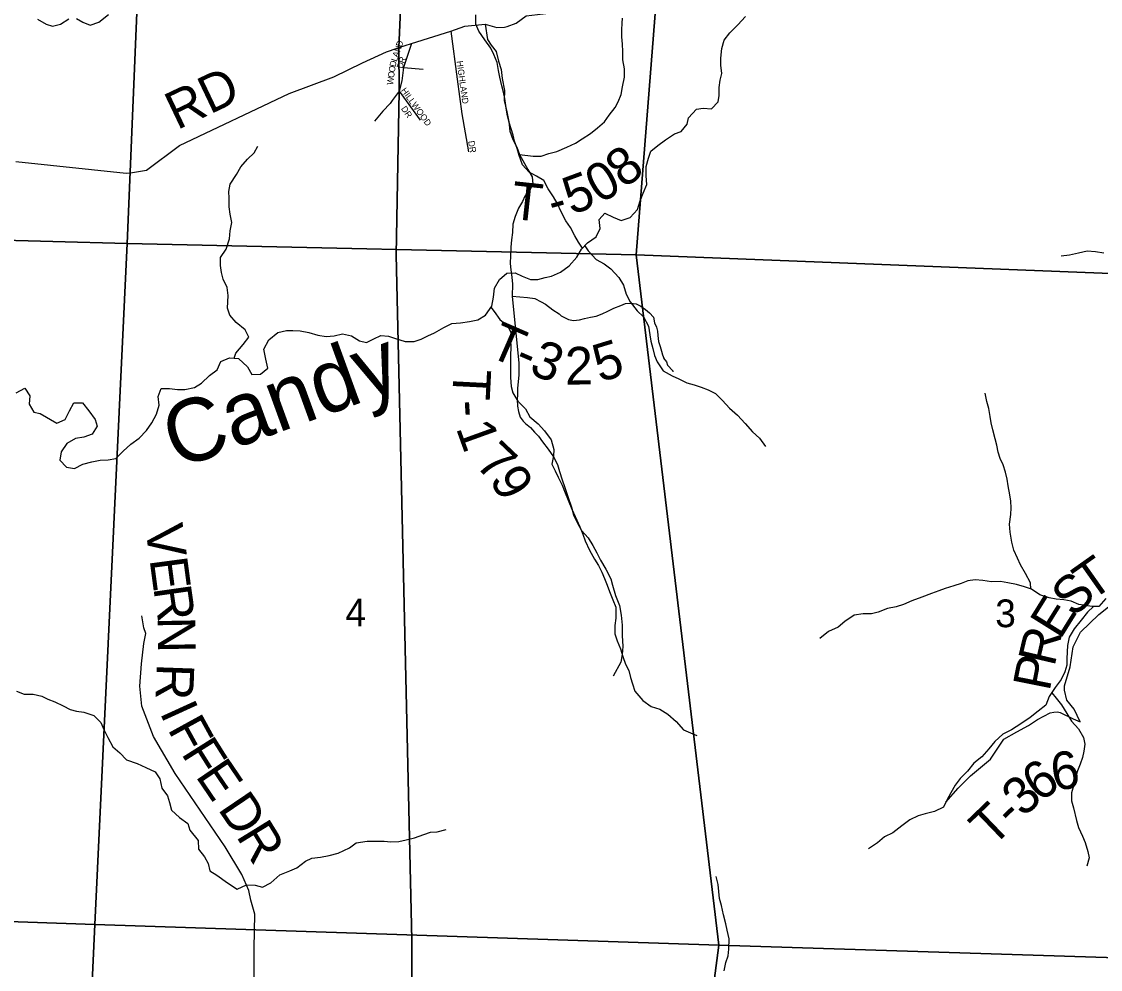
# Model space of a CAD drawing. Extents: x 1624196 to 2029251, y 146837 to 440034.
# Drawn here: x 1831786 to 1840391, y 308863 to 316418 of the extents above; entities that cross this region are included whole.
import ezdxf

# ---------------------------------------------------------------- set-up
doc = ezdxf.new("R2010")
doc.units = 0
for name, color, linetype in [('GM_X_County_Road', 7, 'Continuous'), ('GM_X_County_Road_Text', 7, 'Continuous'), ('GM_X_Minor_River', 7, 'Continuous'), ('GM_X_Minor_River_Text', 7, 'Continuous'), ('GM_X_Section', 7, 'Continuous'), ('GM_X_Section_Text', 7, 'Continuous'), ('GM_X_Township', 7, 'Continuous'), ('GM_X_Township_Road', 7, 'Continuous'), ('GM_X_Township_Road_Text', 7, 'Continuous'), ('GM_X_Township_Subdivision', 7, 'Continuous'), ('GM_X_Township_Subdivision_Text', 7, 'Continuous')]:
    doc.layers.add(name, color=color, linetype=linetype)

msp = doc.modelspace()

# ---------------------------------------------------------------- linework, layer by layer
at = {"layer": 'GM_X_County_Road'}
for points in [[(1834719.7, 316185.1), (1834796.2, 316210.2), (1834894.9, 316242.6), (1835210, 316342.8), (1835322, 316381.1), (1835484, 316398.8), (1835576.2, 316370.8), (1835636.9, 316374.7), (1835660.3, 316379.2), (1835732.3, 316405.6), (1835811.9, 316464.7), (1836036.3, 316491.3), (1836254.6, 316494.4), (1836528.6, 316509), (1836570.9, 316511.7), (1837043.4, 316562.3), (1837123.8, 316577.5)], [(1831740.8, 315302.1), (1832621.4, 315209.8), (1832670.4, 315214.3), (1832781.5, 315234.7), (1833044.9, 315429.6), (1833919.8, 315844.9), (1834276.2, 315977.5), (1834506, 316089.5), (1834697.5, 316177.8), (1834719.7, 316185.1)], [(1833712.3, 306856.9), (1833693.6, 306979), (1833711.6, 307282.8), (1833669, 308256.8), (1833641, 308675.6), (1833640.6, 309032.9), (1833646.1, 309303.8), (1833615.7, 309414.4), (1833599.2, 309491.8), (1833543.9, 309618.9), (1833411.2, 309840.1), (1833010.5, 310426.1), (1832839.2, 310719.1), (1832745.3, 310962.3), (1832728.5, 311120.9), (1832741.6, 311299.3), (1832760.9, 311461.8), (1832776.6, 311542.1), (1832760.3, 311586.1), (1832746.5, 311680.5)]]:
    msp.add_lwpolyline(points, dxfattribs=at)
at = {"layer": 'GM_X_Minor_River'}
for points in [[(1832224.1, 316443.2), (1832274.1, 316413.2), (1832332.2, 316389.3), (1832402.1, 316413.5), (1832479.9, 316475.8)], [(1836260.1, 314611.8), (1836228.2, 314659.7), (1836200.1, 314711.7), (1836164, 314777.7), (1836125.9, 314829.7), (1836091.7, 314895.7), (1836057.6, 314969.8), (1836027.5, 315021.8), (1835985.3, 315085.8), (1835951.2, 315151.8), (1835893.2, 315185.7), (1835835.1, 315217.6), (1835781, 315277.6), (1835754.8, 315349.7), (1835738.7, 315407.7), (1835718.6, 315463.8), (1835706.5, 315513.8), (1835692.4, 315563.9), (1835674.3, 315613.9), (1835660.1, 315680), (1835650, 315730), (1835639.9, 315804.1), (1835629.8, 315856.2), (1835615.6, 315906.2), (1835599.5, 315974.3), (1835589.4, 316028.3), (1835579.2, 316092.4), (1835553.1, 316156.5), (1835529, 316206.5), (1835480.9, 316272.5), (1835432.8, 316340.5), (1835410.6, 316398.5), (1835408.5, 316472.6)], [(1831912.3, 316436.4), (1831982.3, 316398.5), (1832034.3, 316380.6), (1832096.3, 316396.8), (1832164.1, 316439)], [(1835905, 314362.5), (1835961, 314378.6), (1836012.9, 314388.8), (1836084.8, 314421), (1836152.7, 314471.2), (1836214.5, 314541.5), (1836252.3, 314603.7), (1836300.2, 314653.8), (1836368, 314702.1), (1836399.9, 314768.3), (1836393.7, 314840.3), (1836437.6, 314890.5), (1836503.6, 314858.6), (1836567.6, 314832.8), (1836639.5, 314857), (1836697.4, 314919.2), (1836721.2, 314989.3), (1836743, 315051.5), (1836772.9, 315119.7), (1836768.7, 315189.8), (1836766.5, 315263.9), (1836786.4, 315330), (1836804.2, 315386.2), (1836860.1, 315430.4), (1836922, 315476.6), (1836993.8, 315522.8), (1837045.8, 315541), (1837093.6, 315599.2), (1837105.5, 315651.3), (1837169.3, 315719.5), (1837221.3, 315727.7), (1837289.2, 315723.8), (1837341.1, 315778), (1837349, 315828.1), (1837350.8, 315892.2), (1837356.7, 315952.3), (1837372.6, 316004.5), (1837364.4, 316070.5), (1837362.3, 316126.6), (1837370.1, 316202.8), (1837389.9, 316268.9), (1837435.8, 316329.1), (1837497.6, 316393.4), (1837559.4, 316459.6)], [(1833480.9, 313734.8), (1833495.6, 313773.9), (1833553.4, 313844.2), (1833599.2, 313902.4), (1833569.1, 313962.4), (1833499, 314020.3), (1833446.9, 314078.3), (1833428.8, 314134.3), (1833430.7, 314184.4), (1833434.5, 314234.5), (1833426.4, 314298.6), (1833394.3, 314364.6), (1833380.1, 314418.7), (1833374, 314472.8), (1833371.9, 314538.8), (1833417.7, 314603), (1833445.5, 314687.2), (1833449.4, 314749.4), (1833463.2, 314815.5), (1833449, 314883.6), (1833442.9, 314941.6), (1833440.8, 315011.8), (1833438.6, 315063.8), (1833450.5, 315122), (1833500.3, 315198.2), (1833536.2, 315260.4), (1833588, 315322.6), (1833641.9, 315370.8), (1833669.7, 315424.9)], [(1836277.7, 314630.3), (1836306.3, 314589.8), (1836368.4, 314521.8), (1836432.5, 314487.9), (1836486.5, 314448), (1836548.7, 314378), (1836586.8, 314318), (1836608.9, 314245.9), (1836641.1, 314183.9), (1836697.2, 314111.9), (1836747.3, 314064), (1836785.4, 313989.9), (1836797.6, 313921.9), (1836805.7, 313869.8), (1836819.8, 313811.8), (1836834, 313755.7), (1836856.1, 313705.7), (1836904.2, 313633.7), (1836974.2, 313595.8), (1837028.3, 313569.8), (1837092.3, 313540), (1837150.3, 313522.1), (1837206.3, 313504.2), (1837262.4, 313482.3), (1837320.4, 313454.4), (1837376.5, 313398.4), (1837432.6, 313336.4), (1837496.7, 313280.5), (1837556.8, 313214.5), (1837614.9, 313148.6), (1837673, 313096.6), (1837719.2, 313030.6)], [(1840418.3, 314571.4), (1840350.3, 314583.2), (1840284.3, 314587.1), (1840216.4, 314572.9), (1840144.5, 314556.7), (1840078.5, 314548.6)], [(1831743.1, 313459.4), (1831813, 313495.6), (1831851.1, 313435.6), (1831847.3, 313367.5), (1831885.4, 313305.5), (1831935.4, 313293.5), (1832067.5, 313217.7), (1832133.4, 313245.9), (1832167.3, 313316.1), (1832203.1, 313378.3), (1832273.1, 313380.5), (1832323.2, 313316.5), (1832373.3, 313246.5), (1832389.4, 313192.5), (1832349.6, 313130.3), (1832281.7, 313106.1), (1832215.7, 313095.9), (1832147.9, 313055.7), (1832102, 312989.5), (1832090.2, 312921.3), (1832144.3, 312865.4), (1832208.3, 312855.5), (1832274.2, 312891.7), (1832346.1, 312909.9), (1832412, 312922.1), (1832478, 312926.2), (1832537.9, 312936.4), (1832597.8, 312994.6), (1832657.6, 313048.9), (1832725.5, 313097.1), (1832783.3, 313159.3), (1832825.2, 313219.5), (1832863, 313287.7), (1832882.8, 313359.9), (1832876.7, 313430), (1832900.5, 313494.1), (1832966.5, 313494.3), (1833030.5, 313486.4), (1833088.4, 313484.5), (1833166.3, 313502.8), (1833220.2, 313534.9), (1833286.1, 313597.2), (1833345.9, 313643.4), (1833375.8, 313707.5), (1833443.7, 313737.8), (1833517.6, 313731.9), (1833587.8, 313666), (1833621.9, 313604), (1833691.8, 313608.1), (1833749.7, 313656.3), (1833735.5, 313728.4), (1833717.4, 313806.5), (1833757.2, 313880.7), (1833829, 313941), (1833898.9, 313955.2), (1833950.9, 313955.3), (1834008.9, 313953.4), (1834076.9, 313939.5), (1834148.9, 313919.7), (1834216.9, 313907.8), (1834278.9, 313914), (1834344.8, 313930.2), (1834418.8, 313912.3), (1834482.8, 313872.4), (1834536.8, 313860.5), (1834596.8, 313888.7), (1834652.7, 313916.9), (1834712.6, 313911), (1834768.7, 313891.1), (1834846.7, 313867.2), (1834916.6, 313869.4), (1834972.6, 313885.6), (1835026.5, 313913.7), (1835078.4, 313937.9), (1835154.3, 313980.1), (1835218.2, 314012.3), (1835286.1, 314016.5), (1835360.1, 314026.7), (1835426, 314040.8), (1835485.9, 314077), (1835535.7, 314149.3), (1835549.5, 314221.4), (1835559.4, 314293.6), (1835599.2, 314361.8), (1835657, 314412), (1835723, 314416.1), (1835779, 314390.2), (1835845.1, 314362.3), (1835905, 314362.5)], [(1835530, 314141), (1835555.8, 314107.2), (1835599.9, 314043.3), (1835662, 313993.3), (1835688.1, 313943.3), (1835686.2, 313889.2), (1835688.4, 313815.1), (1835684.5, 313765), (1835686.6, 313713), (1835686.9, 313580.7), (1835691.1, 313508.6), (1835705.2, 313458.6), (1835745.3, 313392.6), (1835805.4, 313330.6), (1835839.6, 313266.6), (1835905.7, 313210.7), (1835955.8, 313156.7), (1836009.9, 313084.7), (1836030.1, 313008.6), (1836028.2, 312956.6), (1836016.3, 312890.4), (1836042.4, 312836.4), (1836066.5, 312786.4), (1836098.7, 312724.4), (1836122.8, 312662.3), (1836146.9, 312604.3), (1836175.1, 312532.2), (1836201.2, 312472.2), (1836239.4, 312390.2), (1836261.5, 312332.1), (1836281.6, 312278.1), (1836315.7, 312204.1), (1836355.9, 312134), (1836388, 312082), (1836414.1, 312030), (1836436.2, 311978), (1836456.3, 311926), (1836474.4, 311875.9), (1836502.6, 311809.9), (1836524.7, 311751.8), (1836526.9, 311663.7), (1836519, 311605.6), (1836519.2, 311537.5), (1836535.3, 311481.5), (1836563.4, 311417.4), (1836581.5, 311357.4), (1836601.7, 311295.3), (1836629.8, 311245.3), (1836643.9, 311191.3), (1836660, 311139.2), (1836676.1, 311081.2), (1836740.3, 311007.2), (1836808.3, 310959.3), (1836876.4, 310937.4), (1836940.4, 310897.5), (1837006.5, 310839.5), (1837066.6, 310773.6), (1837122.7, 310749.7), (1837172.7, 310727.8)], [(1839836.5, 311895.2), (1839832.6, 311945.9), (1839792.4, 312017.9), (1839754.3, 312088), (1839730.2, 312140), (1839700, 312206), (1839683.9, 312268.1), (1839671.7, 312348.2), (1839665.6, 312412.3), (1839675.4, 312488.4), (1839679.3, 312542.5), (1839677.2, 312594.6), (1839667.1, 312646.6), (1839654.9, 312716.7), (1839646.8, 312770.8), (1839634.7, 312826.8), (1839614.5, 312884.9), (1839590.4, 312934.9), (1839574.3, 312986.9), (1839564.2, 313041), (1839552.1, 313093), (1839531.9, 313163.1), (1839519.8, 313221.2), (1839511.7, 313271.2), (1839499.6, 313335.3), (1839485.5, 313389.3), (1839471.3, 313455.4)], [(1839982.8, 311824.1), (1839908.7, 311848), (1839840.7, 311893.9), (1839784.7, 311911.8), (1839720.7, 311931.6), (1839652.7, 311945.5), (1839594.7, 311955.4), (1839522.7, 311953.2), (1839452.7, 311963.1), (1839392.7, 311968.9), (1839332.8, 311960.8), (1839278.9, 311938.6), (1839222.9, 311920.5), (1839153, 311898.2), (1839101.1, 311880.1), (1839043.2, 311859.9), (1838965.3, 311831.7), (1838887.4, 311801.5), (1838821.5, 311771.3), (1838761.6, 311753.1), (1838691.6, 311738.9), (1838617.7, 311710.7), (1838565.8, 311696.5), (1838497.8, 311698.4), (1838425.9, 311688.2), (1838352, 311636), (1838298.1, 311591.8), (1838222.3, 311555.5), (1838152.4, 311501.3)], [(1840434.5, 311819.2), (1840378.7, 311756.9), (1840324.7, 311756.8), (1840270.7, 311764.7), (1840218.8, 311772.6), (1840156.7, 311798.5), (1840098.7, 311810.3), (1840036.8, 311814.2), (1839982.8, 311824.1)], [(1840336.7, 311756.8), (1840288.9, 311710.6), (1840237, 311648.4), (1840181.2, 311578.2), (1840141.4, 311512), (1840127.5, 311445.9), (1840125.7, 311395.8), (1840123.8, 311339.7), (1840121.9, 311289.6), (1840106, 311235.5), (1840078.2, 311173.3), (1840030.4, 311109.1), (1839982.5, 311038.9), (1839954.7, 310970.7), (1839894.9, 310920.5), (1839831, 310872.3), (1839755.2, 310822), (1839681.3, 310773.8), (1839613.4, 310737.5), (1839549.6, 310681.3), (1839499.7, 310621.1), (1839443.9, 310558.9), (1839380.1, 310506.6), (1839330.2, 310444.4), (1839272.4, 310384.2), (1839232.5, 310332), (1839196.7, 310271.8), (1839166.8, 310211.7), (1839139, 310157.5), (1839067.1, 310121.3), (1838993.2, 310103.1), (1838937.3, 310086.9), (1838871.4, 310054.7), (1838807.5, 310008.5), (1838735.7, 309952.2), (1838669.8, 309920), (1838613.9, 309871.8), (1838542, 309823.6)], [(1831744.6, 311081.6), (1831806.6, 311057.8), (1831878.6, 311057.9), (1831946.6, 311042.1), (1831996.6, 311018.1), (1832052.6, 310996.2), (1832118.7, 310964.3), (1832172.7, 310934.4), (1832224.7, 310920.5), (1832282.7, 310912.6), (1832362.7, 310886.8), (1832418.8, 310830.8), (1832442.9, 310776.8), (1832473, 310710.8), (1832515.2, 310636.8), (1832569.3, 310588.8), (1832623.4, 310534.8), (1832707.4, 310505), (1832777.4, 310473.1), (1832851.5, 310437.2), (1832889.6, 310383.2), (1832905.8, 310309.2), (1832949.9, 310247.2), (1832966, 310195.1), (1832982.1, 310133.1), (1833046.2, 310073.1), (1833112.3, 310025.2), (1833128.4, 309973.2), (1833194.6, 309891.2), (1833198.7, 309823.1), (1833244.8, 309761.1), (1833274.9, 309707.1), (1833289.1, 309649), (1833343.1, 309615.1), (1833429.2, 309553.2), (1833505.3, 309503.3), (1833581.2, 309537.5), (1833649.2, 309533.7), (1833707.2, 309519.8), (1833775, 309554), (1833846.9, 309618.3), (1833926.8, 309648.5), (1833982.7, 309672.7), (1834050.5, 309726.9), (1834102.4, 309749.1), (1834170.4, 309759.2), (1834240.3, 309771.4), (1834310.3, 309789.6), (1834402.1, 309831.9), (1834456, 309872.1), (1834541.9, 309886.3), (1834611.9, 309886.5), (1834677.9, 309884.6), (1834731.8, 309880.8), (1834795.8, 309882.9), (1834853.7, 309895), (1834919.7, 309911.2), (1834993.6, 309939.5), (1835047.5, 309957.6), (1835101.5, 309959.7)], [(1840001.9, 311067.3), (1840038.5, 311025), (1840080.7, 310971), (1840122.8, 310903), (1840158.9, 310841), (1840215, 310781), (1840255.1, 310713), (1840265.3, 310659), (1840259.4, 310602.9), (1840247.5, 310552.8), (1840229.6, 310500.6), (1840207.8, 310446.5), (1840191.9, 310394.4), (1840182, 310344.3), (1840160.2, 310270.1), (1840160.4, 310206), (1840176.5, 310150), (1840200.7, 310049.9), (1840216.8, 309993.8), (1840246.9, 309925.8), (1840269, 309875.8), (1840291.2, 309803.7), (1840301.3, 309751.7), (1840283.5, 309687.5)], [(1835101.5, 309959.7), (1835173.4, 309977.9)], [(1837390.8, 308851.4), (1837402.7, 308917.5), (1837420.6, 308971.6), (1837426.4, 309025.7), (1837430.2, 309107.9), (1837414.1, 309175.9), (1837402, 309226), (1837383.8, 309298), (1837367.7, 309374.1), (1837353.5, 309428.2), (1837347.4, 309484.2), (1837343.3, 309540.3), (1837325.2, 309604.4)]]:
    msp.add_lwpolyline(points, dxfattribs=at)
at = {"layer": 'GM_X_Section'}
for points in [[(1828042.7, 321077.6), (1832892.1, 320934.1), (1832628.6, 314649), (1828477, 314760.9)], [(1832892.1, 320934.1), (1837198.7, 321037.3), (1836688.3, 314559.5), (1832628.6, 314649)], [(1842837.2, 320686.1), (1842499.4, 314329.7), (1836688.3, 314559.5), (1837198.7, 321037.3)], [(1828477, 314760.9), (1832628.6, 314649), (1832370.6, 309220.1), (1828017.2, 309373)], [(1832628.6, 314649), (1836688.3, 314559.5), (1837347.9, 309056.2), (1832370.6, 309220.1)], [(1836688.3, 314559.5), (1842499.4, 314329.7), (1842275.4, 308900.6), (1837347.9, 309056.2)], [(1832370.6, 309220.1), (1832125.2, 303941.1), (1827291.5, 304032.3), (1827425.3, 307307.8), (1827995.9, 309103), (1828017.2, 309373)], [(1837347.9, 309056.2), (1836644.1, 303673.4), (1834851.1, 303898), (1832125.2, 303941.1), (1832370.6, 309220.1)], [(1842275.4, 308900.6), (1842079.5, 303511.3), (1836644.1, 303673.4), (1837347.9, 309056.2)]]:
    msp.add_lwpolyline(points, close=True, dxfattribs=at)
at = {"layer": 'GM_X_Township'}
for points in [[(1835691.2, 330125.1), (1835538, 327819), (1835413.9, 325945.9), (1835298.3, 324115.7), (1835284.8, 323777.9), (1835023.3, 319997.2), (1834920.8, 319041.8), (1834796.2, 316210.2), (1834797.6, 315862.7), (1834772.6, 314558.6), (1834899, 309099.5), (1834891.3, 306731.5), (1834820.6, 303869.6), (1830629, 303937.3), (1827260.8, 303991.7), (1826067.9, 304022.5), (1820878.8, 304196)], [(1842048.6, 303472), (1840045.9, 303555.7), (1838924.2, 303602.6), (1838765.1, 303609.2), (1838409.1, 303624.1), (1836845.7, 303669.3), (1836180.5, 303730.2), (1834820.6, 303869.6), (1834891.3, 306731.5), (1834899, 309099.5), (1834772.6, 314558.6), (1834797.6, 315862.7), (1834796.2, 316210.2), (1834920.8, 319041.8), (1835023.3, 319997.2), (1835284.8, 323777.9), (1835298.3, 324115.7), (1835413.9, 325945.9), (1835538, 327819), (1835691.2, 330125.1)]]:
    msp.add_lwpolyline(points, dxfattribs=at)
at = {"layer": 'GM_X_Township_Road'}
for points in [[(1835484, 316398.8), (1835503, 316275.1), (1835532.9, 316231), (1835570.9, 316180.8), (1835588.8, 316102.6), (1835612.6, 316036.4), (1835618.5, 315964.2), (1835638.3, 315867.9), (1835636.1, 315789.8), (1835655.9, 315699.5), (1835673.7, 315619.3), (1835681.6, 315545.1), (1835703.4, 315478.9), (1835735.3, 315416.7), (1835758.5, 315358.6), (1835823.1, 315238.1), (1835859, 315179.9), (1835864.8, 315121.7), (1835836.7, 315071.7), (1835800.5, 315027.7), (1835780.4, 314983.6), (1835750.2, 314929.6), (1835722, 314865.5), (1835703.8, 314803.4), (1835701.7, 314737.2), (1835693.5, 314679.1), (1835689.4, 314619), (1835685.2, 314552.8), (1835683, 314488.7), (1835688.9, 314440.6), (1835696.8, 314380.4), (1835700.7, 314324.3), (1835698.9, 314229.2), (1835753.3, 313696.7), (1835751.1, 313602.6), (1835742.8, 313494.3), (1835742.7, 313442.2), (1835738.6, 313406.1), (1835742.4, 313354), (1835748.3, 313309.9), (1835762.2, 313265.8), (1835786.2, 313233.7), (1835806.2, 313215.5), (1835844.2, 313183.4), (1835878.2, 313145.3), (1835908.1, 313113.1), (1835942.1, 313069), (1835986, 313010.7), (1836027.9, 312948.5), (1836059.8, 312888.3), (1836077.7, 312832.1), (1836097.6, 312765.9), (1836119.5, 312703.7), (1836145.3, 312625.5), (1836171.2, 312547.3), (1836189.1, 312487.1), (1836215, 312430.9), (1836252.9, 312360.7), (1836304.8, 312302.5), (1836342.8, 312242.2), (1836374.7, 312184), (1836404.6, 312125.9), (1836446.5, 312053.6), (1836486.4, 311975.3), (1836500.3, 311925.2), (1836524.1, 311842.9), (1836554, 311764.7), (1836567.8, 311686.5), (1836577.6, 311606.3), (1836577.4, 311524.1), (1836581.2, 311435.9), (1836577.1, 311373.8), (1836564.9, 311311.6), (1836504.5, 311201.5)], [(1835758.5, 315358.6), (1835867.4, 315344.3), (1835929.5, 315346.1), (1835991.6, 315366), (1836055.8, 315383.9), (1836136, 315415.8), (1836204.2, 315447.8), (1836258.4, 315483.8), (1836324.6, 315525.7), (1836378.8, 315571.7), (1836435, 315619.7), (1836473.2, 315671.7), (1836521.4, 315733.8), (1836545.5, 315777.8), (1836567.7, 315835.9), (1836579.9, 315898), (1836596.1, 315974.1), (1836594.2, 316040.3), (1836582.4, 316114.5), (1836580.5, 316178.6), (1836578.7, 316238.8), (1836574.8, 316296.9), (1836572.9, 316353), (1836577.1, 316405.1), (1836579.2, 316445.2)], [(1835698.9, 314229.2), (1835822.6, 314219.8), (1835878.7, 314209.7), (1835930.7, 314185.5), (1835964.7, 314165.4), (1836022.7, 314121.2), (1836072.7, 314089), (1836090.7, 314072.9), (1836148.8, 314042.7), (1836188.8, 314034.6), (1836236.9, 314040.5), (1836275, 314052.5), (1836323.1, 314062.4), (1836369.2, 314070.3), (1836417.3, 314088.2), (1836463.4, 314110.2), (1836509.5, 314134.1), (1836565.7, 314156.1), (1836603.8, 314170), (1836634.8, 314174.6), (1836663.8, 314171.7), (1836687.9, 314167.8), (1836726, 314149.7), (1836761.9, 314123.6), (1836793.9, 314095.5), (1836825.9, 314061.3), (1836833.8, 314017.2), (1836849.7, 313983.1), (1836857.7, 313951), (1836861.6, 313916.9), (1836865.5, 313868.8), (1836879.4, 313828.7), (1836889.3, 313790.5), (1836899.3, 313762.5), (1836909.2, 313734.4), (1836907.3, 313734.4), (1836931.2, 313706.3), (1836939.1, 313680.2), (1836981.1, 313634), (1836981.1, 313626)], [(1839157.3, 310195.6), (1839257.3, 310308.6), (1839355, 310407.3), (1839514.6, 310538.4), (1839620, 310699.3), (1839723.9, 310755.9), (1839817.8, 310806.5), (1839889.7, 310855), (1839989.6, 310907.6), (1840018, 310913.7), (1840049.2, 310915.9), (1840069.6, 310912), (1840174, 310860.4), (1840230.2, 310836.6), (1840181.7, 310936.6), (1840123.3, 311008.5), (1840104.9, 311089.6), (1840104.8, 311122.6), (1840150.1, 311275.2), (1840173.4, 311433.7), (1840230.9, 311550.2), (1840378.5, 311691.3), (1840482.2, 311774)]]:
    msp.add_lwpolyline(points, dxfattribs=at)
at = {"layer": 'GM_X_Township_Subdivision'}
for points in [[(1835210, 316342.8), (1835261.4, 315959.7), (1835297.1, 315683.4), (1835350.5, 315380.3)], [(1834894.9, 316242.6), (1834831.5, 316051.2), (1834819.7, 315945.1), (1834797.6, 315862.8), (1834774.5, 315831.5)], [(1834831.5, 316051.2), (1834988.9, 316037.5)], [(1834742.3, 315788.1), (1834725.5, 315765.4), (1834668, 315705), (1834601.7, 315624)], [(1834774.5, 315831.5), (1834742.3, 315788.1)], [(1834797.6, 315862.8), (1834964.1, 315631.4)]]:
    msp.add_lwpolyline(points, dxfattribs=at)

# ---------------------------------------------------------------- texts
at = {"layer": 'GM_X_County_Road_Text'}
for s, rotation, p in [('RD', 25.4631, (1833026.5, 315551.6)), ('V', 277.59537, (1832771.8, 312393.9)), ('E', 277.59963, (1832806.6, 312132.2)), ('R', 278.12505, (1832836.7, 311906.9)), ('N', 271.00912, (1832870.8, 311672.7)), ('R', 267.98648, (1832864.9, 311304.7)), ('I', 294.48889, (1832885, 310913.6)), ('F', 298.76588, (1832946.8, 310780)), ('F', 302.24348, (1833054.2, 310585.8)), ('E', 304.2213, (1833168.2, 310405.3)), ('D', 304.06087, (1833346.8, 310143.1)), ('R', 301.63717, (1833492.9, 309927.2))]:
    msp.add_text(s, height=300, rotation=rotation, dxfattribs=at).set_placement(p)
at = {"layer": 'GM_X_Minor_River_Text'}
msp.add_text('Candy', height=499.99, rotation=20.00035, dxfattribs=at).set_placement((1833026.7, 312846.4))
at = {"layer": 'GM_X_Section_Text'}
for s, p in [('4', (1834368.6, 311597.1)), ('3', (1839551.8, 311591.1))]:
    msp.add_text(s, height=221, rotation=0.00001, dxfattribs=at).set_placement(p)
at = {"layer": 'GM_X_Township_Road_Text'}
for s, rotation, p in [('8', 38.45638, (1836595.4, 315081.8)), ('0', 30.01288, (1836395.6, 314962.2)), ('5', 20.2551, (1836171.8, 314874.6)), ('T', 353.82971, (1835681.5, 314847.8)), ('-', 15.33992, (1836026.3, 314833.5)), ('T', 336.48572, (1835496.1, 313757.7)), ('3', 338.16711, (1835823.9, 313615.9)), ('2', 0.87156, (1836122.1, 313523.7)), ('5', 17.02098, (1836397.6, 313540.8)), ('-', 336.73439, (1835703.2, 313667.7)), ('T', 267.10591, (1835232.7, 313654.5)), ('-', 273.66634, (1835221.6, 313393)), ('1', 289.8504, (1835248.2, 313179.9)), ('7', 316.44513, (1835393.2, 312880.1)), ('9', 299.68744, (1835512.9, 312771)), ('T', 35.19143, (1840313.7, 311792.1)), ('S', 43.29971, (1840175, 311660.4)), ('E', 58.07775, (1840069.3, 311485.7)), ('R', 76.86115, (1840023.2, 311269.7)), ('P', 78.79629, (1839984.5, 311073.7)), ('6', 35.83109, (1839904.8, 310189.5)), ('6', 9.54103, (1840021.4, 310283.7)), ('3', 43.15239, (1839777.8, 310069.5)), ('T', 43.87871, (1839527.8, 309829.5)), ('-', 43.7304, (1839689.4, 309984.9))]:
    msp.add_text(s, height=300, rotation=rotation, dxfattribs=at).set_placement(p)
at = {"layer": 'GM_X_Township_Subdivision_Text'}
for s, rotation, p in [('N', 71.19878, (1834803.5, 316170)), ('D', 71.19878, (1834817.7, 316211.7)), ('L', 71.1935, (1834778, 316095.1)), ('A', 71.19878, (1834789.3, 316128.4)), ('R', 68.82996, (1834837.2, 316080.8)), ('O', 81.95216, (1834762.7, 316011)), ('D', 77.26257, (1834768.7, 316053.5)), ('D', 72.6225, (1834824.3, 316039.6)), ('HIGHLAND', 277.80164, (1835255.8, 316102)), ('W', 81.96977, (1834748.6, 315910.8)), ('O', 81.95333, (1834756.5, 315967.4)), ('HILLWOOD', 305.80219, (1834809.7, 315868.7)), ('DR', 304.49867, (1834810.1, 315723.5)), ('DR', 278.97854, (1835348.1, 315464.2))]:
    msp.add_text(s, height=50, rotation=rotation, dxfattribs=at).set_placement(p)

doc.saveas('drawing.dxf')
